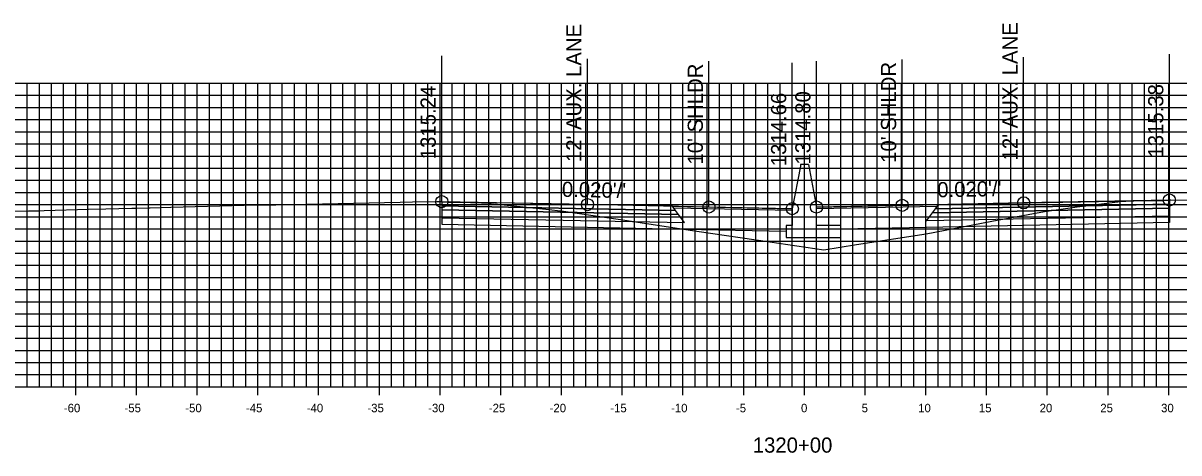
# Model space of a CAD drawing. Extents: x 674939 to 678919, y 750652 to 765176.
# Drawn here: x 678674.2 to 678769.4, y 751272.1 to 751307.5 of the extents above; entities that cross this region are included whole.
import ezdxf

# ---------------------------------------------------------------- set-up
doc = ezdxf.new("R2010")
doc.units = 0
for name, color, linetype in [('R_Alt Surface', 7, 'Continuous'), ('R_Axis', 7, 'Continuous'), ('R_Axis Annot', 7, 'Continuous'), ('R_Exist Surface', 7, 'Continuous'), ('R_Fin Surface', 7, 'Continuous'), ('R_Grid', 7, 'Continuous'), ('R_No Plot', 7, 'Continuous'), ('R_Proposed Road', 7, 'Continuous'), ('R_Xsect Elev', 7, 'Continuous'), ('R_Xsect Slope', 7, 'Continuous')]:
    doc.layers.add(name, color=color, linetype=linetype)

msp = doc.modelspace()

# ---------------------------------------------------------------- linework, layer by layer
at = {"layer": 'R_Alt Surface'}
for points in [[(678708.671, 751292.459), (678708.671, 751292.129), (678728.171, 751291.739), (678727.921, 751292.074)], [(678708.671, 751292.129), (678708.671, 751291.469), (678728.671, 751291.069), (678728.171, 751291.739)], [(678768.586, 751292.268), (678768.586, 751291.608), (678748.586, 751291.208), (678749.086, 751291.878)], [(678768.586, 751292.598), (678768.586, 751292.268), (678749.086, 751291.878), (678749.336, 751292.213)]]:
    msp.add_lwpolyline(points, close=True, dxfattribs=at)
for points in [[(678708.671, 751291.469), (678708.671, 751290.929), (678728.671, 751290.529), (678737.033, 751290.362)], [(678768.586, 751291.608), (678768.586, 751291.068), (678748.586, 751290.668), (678741.533, 751290.527)]]:
    msp.add_lwpolyline(points, dxfattribs=at)
at = {"layer": 'R_Axis'}
for p, q in [((678678.533, 751276.851), (678678.533, 751278.251)), ((678683.533, 751276.851), (678683.533, 751278.251)), ((678688.533, 751276.851), (678688.533, 751278.251)), ((678693.533, 751276.851), (678693.533, 751278.251)), ((678698.533, 751276.851), (678698.533, 751278.251)), ((678703.533, 751276.851), (678703.533, 751278.251)), ((678708.533, 751276.851), (678708.533, 751278.251)), ((678713.533, 751276.851), (678713.533, 751278.251)), ((678718.533, 751276.851), (678718.533, 751278.251)), ((678723.533, 751276.851), (678723.533, 751278.251)), ((678728.533, 751276.851), (678728.533, 751278.251)), ((678733.533, 751276.851), (678733.533, 751278.251)), ((678738.533, 751276.851), (678738.533, 751278.251)), ((678743.533, 751276.851), (678743.533, 751278.251)), ((678748.533, 751276.851), (678748.533, 751278.251)), ((678753.533, 751276.851), (678753.533, 751278.251)), ((678758.533, 751276.851), (678758.533, 751278.251)), ((678763.533, 751276.851), (678763.533, 751278.251)), ((678768.533, 751276.851), (678768.533, 751278.251)), ((678638.533, 751277.551), (678838.533, 751277.551))]:
    msp.add_line(p, q, dxfattribs=at)
at = {"layer": 'R_Exist Surface'}
msp.add_lwpolyline([(678673.509, 751292.004), (678674.649, 751292.032), (678675.524, 751292.046), (678675.932, 751292.058), (678679.59, 751292.162), (678681.017, 751292.205), (678683.152, 751292.245), (678683.532, 751292.245), (678684.508, 751292.272), (678684.671, 751292.277), (678686.36, 751292.328), (678692.4, 751292.49), (678695.004, 751292.543), (678705.235, 751292.748), (678706.273, 751292.765), (678708.26, 751292.792), (678708.612, 751292.793), (678708.671, 751292.789), (678708.696, 751292.789), (678709.248, 751292.75), (678709.579, 751292.735), (678709.884, 751292.742), (678710.12, 751292.742), (678711.955, 751292.703), (678712.321, 751292.682), (678712.749, 751292.635), (678717.24, 751292.175), (678718.701, 751292.019), (678723.391, 751291.329), (678729.684, 751290.35), (678735.672, 751289.474), (678740.12, 751288.816), (678742.835, 751289.256), (678748.563, 751290.147), (678753.97, 751291.186), (678758.304, 751291.982), (678761.004, 751292.357), (678764.311, 751292.78), (678764.345, 751292.786), (678764.492, 751292.816), (678765.511, 751292.852), (678766.59, 751292.885), (678767.405, 751292.885), (678768.092, 751292.893), (678768.388, 751292.917), (678768.586, 751292.928), (678768.682, 751292.934), (678768.692, 751292.934), (678771.731, 751292.879)], dxfattribs=at)
at = {"layer": 'R_Fin Surface'}
for points in [[(678737.533, 751292.212), (678730.671, 751292.349), (678720.671, 751292.549), (678708.671, 751292.789)], [(678768.586, 751292.928), (678756.586, 751292.688), (678746.586, 751292.488), (678739.533, 751292.347)]]:
    msp.add_lwpolyline(points, dxfattribs=at)
for points in [[(678708.671, 751292.789), (678708.671, 751292.459), (678727.921, 751292.074), (678727.671, 751292.409)], [(678727.671, 751292.409), (678737.533, 751292.212), (678737.537, 751292.054), (678727.791, 751292.249)], [(678749.467, 751292.389), (678739.533, 751292.19), (678739.533, 751292.347), (678749.586, 751292.548)], [(678768.586, 751292.928), (678768.586, 751292.598), (678749.336, 751292.213), (678749.586, 751292.548)]]:
    msp.add_lwpolyline(points, close=True, dxfattribs=at)
at = {"layer": 'R_Grid'}
for p, q in [((678638.533, 751302.551), (678838.533, 751302.551)), ((678674.533, 751277.551), (678674.533, 751302.551)), ((678675.533, 751277.551), (678675.533, 751302.551)), ((678676.533, 751277.551), (678676.533, 751302.551)), ((678677.533, 751277.551), (678677.533, 751302.551)), ((678678.533, 751277.551), (678678.533, 751302.551)), ((678679.533, 751277.551), (678679.533, 751302.551)), ((678680.533, 751277.551), (678680.533, 751302.551)), ((678681.533, 751277.551), (678681.533, 751302.551)), ((678682.533, 751277.551), (678682.533, 751302.551)), ((678683.533, 751277.551), (678683.533, 751302.551)), ((678684.533, 751277.551), (678684.533, 751302.551)), ((678685.533, 751277.551), (678685.533, 751302.551)), ((678686.533, 751277.551), (678686.533, 751302.551)), ((678687.533, 751277.551), (678687.533, 751302.551)), ((678688.533, 751277.551), (678688.533, 751302.551)), ((678689.533, 751277.551), (678689.533, 751302.551)), ((678690.533, 751277.551), (678690.533, 751302.551)), ((678691.533, 751277.551), (678691.533, 751302.551)), ((678692.533, 751277.551), (678692.533, 751302.551)), ((678693.533, 751277.551), (678693.533, 751302.551)), ((678694.533, 751277.551), (678694.533, 751302.551)), ((678695.533, 751277.551), (678695.533, 751302.551)), ((678696.533, 751277.551), (678696.533, 751302.551)), ((678697.533, 751277.551), (678697.533, 751302.551)), ((678698.533, 751277.551), (678698.533, 751302.551)), ((678699.533, 751277.551), (678699.533, 751302.551)), ((678700.533, 751277.551), (678700.533, 751302.551)), ((678701.533, 751277.551), (678701.533, 751302.551)), ((678702.533, 751277.551), (678702.533, 751302.551)), ((678703.533, 751277.551), (678703.533, 751302.551)), ((678704.533, 751277.551), (678704.533, 751302.551)), ((678705.533, 751277.551), (678705.533, 751302.551)), ((678706.533, 751277.551), (678706.533, 751302.551)), ((678707.533, 751277.551), (678707.533, 751302.551)), ((678708.533, 751277.551), (678708.533, 751302.551)), ((678709.533, 751277.551), (678709.533, 751302.551)), ((678710.533, 751277.551), (678710.533, 751302.551)), ((678711.533, 751277.551), (678711.533, 751302.551)), ((678712.533, 751277.551), (678712.533, 751302.551)), ((678713.533, 751277.551), (678713.533, 751302.551)), ((678714.533, 751277.551), (678714.533, 751302.551)), ((678715.533, 751277.551), (678715.533, 751302.551)), ((678716.533, 751277.551), (678716.533, 751302.551)), ((678717.533, 751277.551), (678717.533, 751302.551)), ((678718.533, 751277.551), (678718.533, 751302.551)), ((678719.533, 751277.551), (678719.533, 751302.551)), ((678720.533, 751277.551), (678720.533, 751302.551)), ((678721.533, 751277.551), (678721.533, 751302.551)), ((678722.533, 751277.551), (678722.533, 751302.551)), ((678723.533, 751277.551), (678723.533, 751302.551)), ((678724.533, 751277.551), (678724.533, 751302.551)), ((678725.533, 751277.551), (678725.533, 751302.551)), ((678726.533, 751277.551), (678726.533, 751302.551)), ((678727.533, 751277.551), (678727.533, 751302.551)), ((678728.533, 751277.551), (678728.533, 751302.551)), ((678729.533, 751277.551), (678729.533, 751302.551)), ((678730.533, 751277.551), (678730.533, 751302.551)), ((678731.533, 751277.551), (678731.533, 751302.551)), ((678732.533, 751277.551), (678732.533, 751302.551)), ((678733.533, 751277.551), (678733.533, 751302.551)), ((678734.533, 751277.551), (678734.533, 751302.551)), ((678735.533, 751277.551), (678735.533, 751302.551)), ((678736.533, 751277.551), (678736.533, 751302.551)), ((678737.533, 751277.551), (678737.533, 751302.551)), ((678738.533, 751277.551), (678738.533, 751302.551)), ((678739.533, 751277.551), (678739.533, 751302.551)), ((678740.533, 751277.551), (678740.533, 751302.551)), ((678741.533, 751277.551), (678741.533, 751302.551)), ((678742.533, 751277.551), (678742.533, 751302.551)), ((678743.533, 751277.551), (678743.533, 751302.551)), ((678744.533, 751277.551), (678744.533, 751302.551)), ((678745.533, 751277.551), (678745.533, 751302.551)), ((678746.533, 751277.551), (678746.533, 751302.551)), ((678747.533, 751277.551), (678747.533, 751302.551)), ((678748.533, 751277.551), (678748.533, 751302.551)), ((678749.533, 751277.551), (678749.533, 751302.551)), ((678750.533, 751277.551), (678750.533, 751302.551)), ((678751.533, 751277.551), (678751.533, 751302.551)), ((678752.533, 751277.551), (678752.533, 751302.551)), ((678753.533, 751277.551), (678753.533, 751302.551)), ((678754.533, 751277.551), (678754.533, 751302.551)), ((678755.533, 751277.551), (678755.533, 751302.551)), ((678756.533, 751277.551), (678756.533, 751302.551)), ((678757.533, 751277.551), (678757.533, 751302.551)), ((678758.533, 751277.551), (678758.533, 751302.551)), ((678759.533, 751277.551), (678759.533, 751302.551)), ((678760.533, 751277.551), (678760.533, 751302.551)), ((678761.533, 751277.551), (678761.533, 751302.551)), ((678762.533, 751277.551), (678762.533, 751302.551)), ((678763.533, 751277.551), (678763.533, 751302.551)), ((678764.533, 751277.551), (678764.533, 751302.551)), ((678765.533, 751277.551), (678765.533, 751302.551)), ((678766.533, 751277.551), (678766.533, 751302.551)), ((678767.533, 751277.551), (678767.533, 751302.551)), ((678768.533, 751277.551), (678768.533, 751302.551)), ((678638.533, 751301.551), (678838.533, 751301.551)), ((678638.533, 751300.551), (678838.533, 751300.551)), ((678638.533, 751299.551), (678838.533, 751299.551)), ((678638.533, 751298.551), (678838.533, 751298.551)), ((678638.533, 751297.551), (678838.533, 751297.551)), ((678638.533, 751296.551), (678838.533, 751296.551)), ((678638.533, 751295.551), (678838.533, 751295.551)), ((678638.533, 751294.551), (678838.533, 751294.551)), ((678638.533, 751293.551), (678838.533, 751293.551)), ((678638.533, 751292.551), (678838.533, 751292.551)), ((678638.533, 751291.551), (678838.533, 751291.551)), ((678638.533, 751290.551), (678838.533, 751290.551)), ((678638.533, 751289.551), (678838.533, 751289.551)), ((678638.533, 751288.551), (678838.533, 751288.551)), ((678638.533, 751287.551), (678838.533, 751287.551)), ((678638.533, 751286.551), (678838.533, 751286.551)), ((678638.533, 751285.551), (678838.533, 751285.551)), ((678638.533, 751284.551), (678838.533, 751284.551)), ((678638.533, 751283.551), (678838.533, 751283.551)), ((678638.533, 751282.551), (678838.533, 751282.551)), ((678638.533, 751281.551), (678838.533, 751281.551)), ((678638.533, 751280.551), (678838.533, 751280.551)), ((678638.533, 751279.551), (678838.533, 751279.551)), ((678638.533, 751278.551), (678838.533, 751278.551)), ((678638.533, 751277.551), (678838.533, 751277.551))]:
    msp.add_line(p, q, dxfattribs=at)
at = {"layer": 'R_No Plot'}
for centre in [(678708.671, 751292.789), (678720.671, 751292.549), (678756.586, 751292.688), (678768.586, 751292.928), (678730.671, 751292.349), (678737.533, 751292.212), (678739.533, 751292.347), (678746.586, 751292.488)]:
    msp.add_circle(centre, 0.5, dxfattribs=at)
at = {"layer": 'R_Proposed Road'}
for points in [[(678738.203, 751295.712), (678737.533, 751292.212)], [(678738.863, 751295.847), (678738.863, 751295.847), (678738.203, 751295.847), (678738.203, 751295.712)], [(678738.863, 751295.847), (678739.533, 751292.347)], [(678737.533, 751292.212), (678737.533, 751290.837), (678737.033, 751290.837), (678737.033, 751289.837), (678741.533, 751289.837), (678741.533, 751290.837), (678739.533, 751290.837), (678739.533, 751292.347)]]:
    msp.add_lwpolyline(points, dxfattribs=at)
at = {"layer": 'R_Xsect Elev'}
for p, q in [((678708.671, 751292.789), (678708.671, 751304.789)), ((678720.671, 751292.549), (678720.671, 751304.549)), ((678746.586, 751292.488), (678746.586, 751304.488)), ((678756.586, 751292.688), (678756.586, 751304.688)), ((678768.586, 751292.928), (678768.586, 751304.928)), ((678730.671, 751292.349), (678730.671, 751304.349)), ((678737.533, 751292.212), (678737.533, 751304.212)), ((678739.533, 751292.347), (678739.533, 751304.347))]:
    msp.add_line(p, q, dxfattribs=at)

# ---------------------------------------------------------------- texts
at = {"layer": 'R_Axis Annot'}
for s, height, p in [('-60', 0.7, (678677.552, 751275.451)), ('-55', 0.7, (678682.546, 751275.451)), ('-50', 0.7, (678687.552, 751275.451)), ('-45', 0.7, (678692.546, 751275.451)), ('-40', 0.7, (678697.552, 751275.451)), ('-35', 0.7, (678702.546, 751275.451)), ('-30', 0.7, (678707.552, 751275.451)), ('-25', 0.7, (678712.546, 751275.451)), ('-20', 0.7, (678717.552, 751275.451)), ('-15', 0.7, (678722.546, 751275.451)), ('-10', 0.7, (678727.552, 751275.451)), ('-5', 0.7, (678732.896, 751275.451)), ('0', 0.7, (678738.252, 751275.451)), ('5', 0.7, (678743.246, 751275.451)), ('10', 0.7, (678747.902, 751275.451)), ('15', 0.7, (678752.896, 751275.451)), ('20', 0.7, (678757.902, 751275.451)), ('25', 0.7, (678762.896, 751275.451)), ('30', 0.7, (678767.902, 751275.451)), ('1320+00', 1.25, (678734.281, 751272.126))]:
    msp.add_text(s, height=height, dxfattribs=at).set_placement(p)
at = {"layer": 'R_Xsect Elev'}
for s, p in [("12' AUX. LANE", (678720.171, 751296.049)), ("12' AUX. LANE", (678756.086, 751296.188)), ("10' SHLDR", (678730.171, 751295.849)), ("10' SHLDR", (678746.086, 751295.988)), ('1315.24', (678708.171, 751296.289)), ('1314.66', (678737.033, 751295.712)), ('1314.80', (678739.033, 751295.847)), ('1315.38', (678768.086, 751296.428))]:
    msp.add_text(s, height=1.25, rotation=90, dxfattribs=at).set_placement(p)
at = {"layer": 'R_Xsect Slope'}
for rotation, p in [(358.85424, (678718.552, 751293.192)), (1.14576, (678749.486, 751293.146))]:
    msp.add_text("0.020'/'", height=1.25, rotation=rotation, dxfattribs=at).set_placement(p)

doc.saveas('drawing.dxf')
